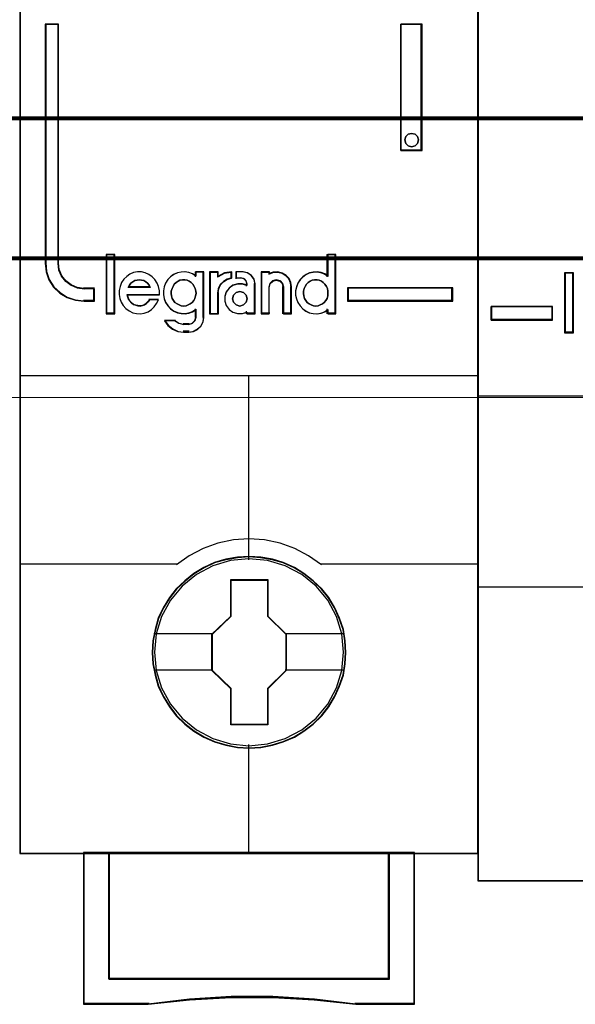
# Model space of a CAD drawing. Header units: millimetres. Extents: x -1290 to 1795, y -4192 to -1311.
# Tile 856 of 1056: x 1468.64 to 1472.99, y -2323.49 to -2315.77. Entities that reach past the tile are written whole.
import ezdxf

# ---------------------------------------------------------------- set-up
doc = ezdxf.new("R2010")
doc.units = ezdxf.units.MM
doc.layers.add('30', color=7, linetype='Continuous')
doc.layers.add('45', color=7, linetype='Continuous')
doc.layers.add('Aparatura', color=7, linetype='Continuous', lineweight=13)

# ---------------------------------------------------------------- blocks, each defined once
blk = doc.blocks.new('*U314')
at = {"layer": '45', "color": 7}
for points in [[(153.628777, -683.578545), (135.655798, -683.578545), (135.655798, -765.309058), (153.628777, -765.309058), (153.628777, -683.578545)], [(138.579383, -743.657295), (138.579383, -743.16812), (138.177484, -743.16812), (137.905777, -743.129645), (137.668034, -743.025215), (137.458593, -742.876813), (137.294437, -742.673448), (137.186886, -742.431609), (137.158583, -742.167784), (137.158583, -732.791015), (136.654794, -732.791015), (136.654794, -742.167784), (136.688757, -742.503062), (136.796308, -742.82185), (136.977446, -743.102164), (137.22651, -743.33301), (137.515198, -743.508893), (137.83219, -743.61882), (138.177484, -743.657295), (138.579383, -743.657295)], [(150.599562, -732.791015), (150.599562, -737.751942), (151.43743, -737.751942), (151.43743, -732.791015), (150.599562, -732.791015)], [(151.251197, -737.203162), (151.287044, -737.333075), (151.251197, -737.474799), (151.155606, -737.563376), (151.018195, -737.604712), (150.886757, -737.563376), (150.791166, -737.474799), (150.75532, -737.333075), (150.791166, -737.203162), (150.886757, -737.102774), (151.018195, -737.073248), (151.155606, -737.102774), (151.251197, -737.203162)], [(139.367122, -744.131303), (139.367122, -741.840263), (139.059188, -741.840263), (139.059188, -744.131303), (139.367122, -744.131303)], [(152.62978, -743.131217), (148.506683, -743.131217), (148.506683, -743.657295), (152.62978, -743.657295), (152.62978, -743.131217)], [(148.440442, -757.423343), (148.418133, -756.971946), (148.34563, -756.520549), (148.189469, -756.085667), (148.011, -755.672804), (147.776759, -755.276455), (147.492323, -754.92965), (147.16327, -754.61037), (146.795177, -754.329623), (146.421507, -754.08741), (145.986488, -753.900245), (145.557046, -753.773634), (145.099718, -753.691061), (144.64239, -753.663537), (144.185062, -753.691061), (143.738889, -753.773634), (143.287138, -753.900245), (142.874428, -754.08741), (142.484026, -754.329623), (142.12151, -754.61037), (141.78688, -754.92965), (141.519176, -755.276455), (141.273781, -755.672804), (141.07858, -756.085667), (140.955882, -756.520549), (140.866647, -756.971946), (140.838762, -757.423343), (140.866647, -757.87474), (140.955882, -758.309623), (141.07858, -758.744505), (141.273781, -759.157368), (141.519176, -759.553717), (141.78688, -759.911531), (142.12151, -760.236317), (142.484026, -760.511559), (142.874428, -760.742762), (143.287138, -760.929927), (143.738889, -761.062043), (144.185062, -761.155626), (144.64239, -761.177645), (145.099718, -761.155626), (145.557046, -761.062043), (145.986488, -760.929927), (146.421507, -760.742762), (146.795177, -760.511559), (147.16327, -760.236317), (147.492323, -759.911531), (147.776759, -759.553717), (148.011, -759.157368), (148.189469, -758.744505), (148.34563, -758.309623), (148.418133, -757.87474), (148.440442, -757.423343)], [(148.440442, -757.423343), (148.418133, -756.971946), (148.34563, -756.520549), (148.189469, -756.085667), (148.011, -755.672804), (147.776759, -755.276455), (147.492323, -754.92965), (147.16327, -754.61037), (146.795177, -754.329623), (146.421507, -754.08741), (145.986488, -753.900245), (145.557046, -753.773634), (145.099718, -753.691061), (144.64239, -753.663537), (144.185062, -753.691061), (143.738889, -753.773634), (143.287138, -753.900245), (142.874428, -754.08741), (142.484026, -754.329623), (142.12151, -754.61037), (141.78688, -754.92965), (141.519176, -755.276455), (141.273781, -755.672804), (141.07858, -756.085667), (140.955882, -756.520549), (140.866647, -756.971946), (140.838762, -757.423343), (140.866647, -757.87474), (140.955882, -758.309623), (141.07858, -758.744505), (141.273781, -759.157368), (141.519176, -759.553717), (141.78688, -759.911531), (142.12151, -760.236317), (142.484026, -760.511559), (142.874428, -760.742762), (143.287138, -760.929927), (143.738889, -761.062043), (144.185062, -761.155626), (144.64239, -761.177645), (145.099718, -761.155626), (145.557046, -761.062043), (145.986488, -760.929927), (146.421507, -760.742762), (146.795177, -760.511559), (147.16327, -760.236317), (147.492323, -759.911531), (147.776759, -759.553717), (148.011, -759.157368), (148.189469, -758.744505), (148.34563, -758.309623), (148.418133, -757.87474), (148.440442, -757.423343)], [(148.422539, -757.42333), (148.400335, -756.97409), (148.328173, -756.524851), (148.172748, -756.092047), (147.99512, -755.681157), (147.761982, -755.286702), (147.478886, -754.941555), (147.151383, -754.6238), (146.785024, -754.344394), (146.413114, -754.103339), (145.980144, -753.917069), (145.552724, -753.791062), (145.097551, -753.708884), (144.642377, -753.681492), (144.187203, -753.708884), (143.743132, -753.791062), (143.293509, -753.917069), (142.882742, -754.103339), (142.49418, -754.344394), (142.133371, -754.6238), (141.800317, -754.941555), (141.533874, -755.286702), (141.289635, -755.681157), (141.095353, -756.092047), (140.973234, -756.524851), (140.884419, -756.97409), (140.856665, -757.42333), (140.884419, -757.87257), (140.973234, -758.305374), (141.095353, -758.738178), (141.289635, -759.149068), (141.533874, -759.543523), (141.800317, -759.899627), (142.133371, -760.222861), (142.49418, -760.496787), (142.882742, -760.726886), (143.293509, -760.913156), (143.743132, -761.044641), (144.187203, -761.137776), (144.642377, -761.15969), (145.097551, -761.137776), (145.552724, -761.044641), (145.980144, -760.913156), (146.413114, -760.726886), (146.785024, -760.496787), (147.151383, -760.222861), (147.478886, -759.899627), (147.761982, -759.543523), (147.99512, -759.149068), (148.172748, -758.738178), (148.328173, -758.305374), (148.400335, -757.87257), (148.422539, -757.42333)], [(143.928134, -754.568462), (145.37331, -754.568462), (145.37331, -755.996417), (146.098709, -756.702125), (146.098709, -758.13008), (145.37331, -758.846814), (145.37331, -760.263743), (143.928134, -760.263743), (143.928134, -758.846814), (143.185865, -758.13008), (143.185865, -756.702125), (143.928134, -755.996417), (143.928134, -754.568462)], [(143.928134, -754.568462), (145.37331, -754.568462), (145.37331, -754.568462), (145.37331, -755.996417), (145.37331, -755.996417), (146.098709, -756.702125), (146.098709, -756.702125), (146.098709, -758.13008), (146.098709, -758.13008), (145.37331, -758.846814), (145.37331, -758.846814), (145.37331, -760.263743), (145.37331, -760.263743), (143.928134, -760.263743), (143.928134, -760.263743), (143.928134, -758.846814), (143.928134, -758.846814), (143.185865, -758.13008), (143.185865, -758.13008), (143.185865, -756.702125), (143.185865, -756.702125), (143.928134, -755.996417), (143.928134, -755.996417), (143.928134, -754.568462), (143.928134, -754.568462)], [(143.936913, -754.586417), (145.364324, -754.586417), (145.364324, -756.005368), (146.080806, -756.706626), (146.080806, -758.125578), (145.364324, -758.837793), (145.364324, -760.245788), (143.936913, -760.245788), (143.936913, -758.837793), (143.203769, -758.125578), (143.203769, -756.706626), (143.936913, -756.005368), (143.936913, -754.586417)], [(150.14052, -765.269557), (150.14052, -770.220162), (139.144054, -770.220162), (139.144054, -765.269557), (138.147917, -765.269557), (138.147917, -771.218001), (140.691128, -771.218001), (142.310547, -771.041588), (143.941096, -770.953381), (145.571644, -770.953381), (147.202193, -771.041588), (148.827177, -771.218001), (151.136657, -771.218001), (151.136657, -765.269557), (150.14052, -765.269557)], [(144.637614, -765.269557), (139.141542, -765.269557), (139.141542, -770.226893), (150.144822, -770.226893), (150.144822, -765.269557), (144.637614, -765.269557)], [(150.144822, -770.226893), (150.144822, -765.269557), (144.637614, -765.269557), (139.141542, -765.269557), (139.141542, -770.226893), (150.144822, -770.226893)]]:
    blk.add_lwpolyline(points, close=True, dxfattribs=at)
at = {"layer": '45', "color": 139}
for points in [[(153.628777, -683.578545), (135.655798, -683.578545), (135.655798, -765.309058), (153.628777, -765.309058), (153.628777, -683.578545)], [(151.287044, -737.333075), (151.251197, -737.203162), (151.155606, -737.102774), (151.018195, -737.073248), (150.886757, -737.102774), (150.791166, -737.203162), (150.75532, -737.333075), (150.791166, -737.474799), (150.886757, -737.563376), (151.018195, -737.604712), (151.155606, -737.563376), (151.251197, -737.474799), (151.287044, -737.333075)], [(142.073674, -743.84223), (142.171865, -743.830862), (142.258503, -743.802441), (142.339366, -743.756969), (142.408677, -743.700128), (142.472211, -743.620552), (142.512643, -743.546659), (142.541522, -743.45003), (142.564626, -743.353401), (142.553074, -743.256772), (142.535746, -743.160144), (142.495315, -743.074883), (142.443332, -742.983938), (142.374021, -742.921413), (142.298934, -742.870257), (142.212296, -742.830469), (142.119882, -742.813416), (142.033243, -742.813416), (141.935053, -742.830469), (141.859966, -742.870257), (141.779104, -742.921413), (141.709793, -742.983938), (141.663586, -743.074883), (141.623154, -743.160144), (141.594275, -743.256772), (141.594275, -743.353401), (141.605827, -743.45003), (141.634706, -743.546659), (141.680913, -743.620552), (141.738672, -743.700128), (141.819535, -743.756969), (141.900397, -743.802441), (141.987036, -743.830862), (142.073674, -743.84223)], [(147.256148, -743.84223), (147.348813, -743.830862), (147.435686, -743.802441), (147.52256, -743.756969), (147.592059, -743.700128), (147.649974, -743.620552), (147.702098, -743.546659), (147.731056, -743.45003), (147.736848, -743.353401), (147.736848, -743.256772), (147.719473, -743.160144), (147.678932, -743.074883), (147.621016, -742.983938), (147.551518, -742.921413), (147.482019, -742.870257), (147.395146, -742.830469), (147.308272, -742.813416), (147.209815, -742.813416), (147.122942, -742.830469), (147.036069, -742.870257), (146.954987, -742.921413), (146.897071, -742.983938), (146.839155, -743.074883), (146.798615, -743.160144), (146.775448, -743.256772), (146.775448, -743.353401), (146.787031, -743.45003), (146.815989, -743.546659), (146.868113, -743.620552), (146.926029, -743.700128), (146.995528, -743.756969), (147.082401, -743.802441), (147.169275, -743.830862), (147.256148, -743.84223)], [(144.57336, -743.554952), (144.531799, -743.414245), (144.424928, -743.308714), (144.282434, -743.267674), (144.139939, -743.308714), (144.033068, -743.414245), (143.991507, -743.554952), (144.033068, -743.695659), (144.139939, -743.80119), (144.282434, -743.84223), (144.424928, -743.80119), (144.531799, -743.695659), (144.57336, -743.554952)], [(148.352716, -757.413349), (148.280199, -756.691995), (148.073804, -756.009187), (147.727953, -755.375938), (147.270536, -754.81978), (146.707134, -754.368246), (146.060057, -754.026842), (145.362776, -753.817594), (144.637604, -753.751516), (143.91801, -753.817594), (143.226308, -754.026842), (142.579231, -754.368246), (142.015828, -754.81978), (141.558412, -755.375938), (141.212561, -756.009187), (141.000587, -756.691995), (140.933648, -757.413349), (141.000587, -758.129196), (141.212561, -758.817511), (141.558412, -759.445253), (142.015828, -760.001412), (142.579231, -760.458452), (143.226308, -760.79435), (143.91801, -761.009104), (144.637604, -761.080689), (145.362776, -761.009104), (146.060057, -760.79435), (146.707134, -760.458452), (147.270536, -760.001412), (147.727953, -759.445253), (148.073804, -758.817511), (148.280199, -758.129196), (148.352716, -757.413349)]]:
    blk.add_lwpolyline(points, close=True, dxfattribs=at)
at = {"layer": '45', "color": 59}
for points in [[(153.610873, -683.5965), (135.673701, -683.5965), (135.673701, -765.289307), (153.610873, -765.289307), (153.610873, -683.5965)], [(150.599562, -732.791015), (150.599562, -737.751942), (151.43743, -737.751942), (151.43743, -732.791015), (150.599562, -732.791015)], [(151.251197, -737.203162), (151.287044, -737.333075), (151.251197, -737.474799), (151.155606, -737.563376), (151.018195, -737.604712), (150.886757, -737.563376), (150.791166, -737.474799), (150.75532, -737.333075), (150.791166, -737.203162), (150.886757, -737.102774), (151.018195, -737.073248), (151.155606, -737.102774), (151.251197, -737.203162)], [(139.385025, -744.149258), (139.385025, -741.822308), (139.041285, -741.822308), (139.041285, -744.149258), (139.385025, -744.149258)], [(146.471095, -743.252993), (146.471095, -743.414432), (146.499533, -743.564737), (146.556409, -743.703909), (146.641724, -743.837513), (146.749789, -743.948851), (146.874917, -744.043487), (147.005733, -744.104723), (147.153612, -744.138124), (147.307178, -744.149258), (147.460745, -744.121424), (147.602936, -744.065755), (147.728064, -743.982252), (147.728064, -744.149258), (148.046572, -744.149258), (148.046572, -741.822308), (147.728064, -741.822308), (147.728064, -742.679605), (147.602936, -742.596102), (147.460745, -742.546001), (147.307178, -742.518166), (147.153612, -742.5293), (147.005733, -742.557134), (146.874917, -742.623937), (146.749789, -742.70744), (146.641724, -742.818777), (146.556409, -742.952382), (146.499533, -743.102687), (146.471095, -743.252993)], [(139.546154, -743.392304), (139.574586, -743.543695), (139.631451, -743.695086), (139.711062, -743.824048), (139.813419, -743.941796), (139.938523, -744.037117), (140.086372, -744.104401), (140.228534, -744.138044), (140.38207, -744.149258), (140.535606, -744.121223), (140.683455, -744.065152), (140.814245, -743.981046), (140.922288, -743.874512), (141.018959, -743.739942), (141.087197, -743.599766), (140.74032, -743.599766), (140.683455, -743.672657), (140.615217, -743.739942), (140.535606, -743.790406), (140.461681, -743.818441), (140.376384, -743.835262), (140.285399, -743.824048), (140.200102, -743.807227), (140.114804, -743.779192), (140.035193, -743.723121), (139.978328, -743.655836), (139.921463, -743.577337), (139.893031, -743.493231), (139.864598, -743.409126), (141.127002, -743.409126), (141.127002, -743.246521), (141.09857, -743.083916), (141.036018, -742.943739), (140.950721, -742.80917), (140.848364, -742.697028), (140.711887, -742.601708), (140.575411, -742.545638), (140.421876, -742.506388), (140.26834, -742.506388), (140.114804, -742.534424), (139.972642, -742.590494), (139.847538, -742.685814), (139.728122, -742.792349), (139.642824, -742.926918), (139.585959, -743.078309), (139.546154, -743.229699), (139.546154, -743.392304)], [(141.368024, -742.940702), (141.311181, -743.091041), (141.28276, -743.24138), (141.28276, -743.402855), (141.311181, -743.553195), (141.368024, -743.692398), (141.458972, -743.826032), (141.561288, -743.937395), (141.686342, -744.032053), (141.834132, -744.093302), (141.976239, -744.126711), (142.129713, -744.137847), (142.277504, -744.110006), (142.41961, -744.054325), (142.556032, -743.970803), (142.556032, -744.288186), (142.516243, -744.427389), (142.408242, -744.522047), (142.277504, -744.561024), (142.072871, -744.561024), (141.890975, -744.522047), (141.726131, -744.427389), (141.333918, -744.427389), (141.464656, -744.611137), (141.640868, -744.75034), (141.851185, -744.844998), (142.072871, -744.872839), (142.277504, -744.872839), (142.4594, -744.844998), (142.618559, -744.761476), (142.754981, -744.638978), (142.840245, -744.466366), (142.87435, -744.288186), (142.87435, -742.506388), (142.556032, -742.506388), (142.556032, -742.667864), (142.41961, -742.584342), (142.277504, -742.534229), (142.129713, -742.506388), (141.976239, -742.517525), (141.834132, -742.545365), (141.686342, -742.612183), (141.561288, -742.695704), (141.458972, -742.807067), (141.368024, -742.940702)], [(143.09814, -742.506388), (143.09814, -744.149258), (143.423136, -744.149258), (143.423136, -743.32502), (143.452154, -743.162415), (143.527599, -742.99981), (143.649473, -742.876455), (143.794561, -742.792349), (143.962862, -742.741885), (143.962862, -742.506388), (143.678491, -742.545638), (143.423136, -742.680207), (143.423136, -742.506388), (143.09814, -742.506388)], [(143.116043, -742.524343), (143.116043, -744.131303), (143.427582, -744.131303), (143.427582, -743.325081), (143.455398, -743.16603), (143.52772, -743.00698), (143.644547, -742.88632), (143.783627, -742.804053), (143.944959, -742.754692), (143.944959, -742.524343), (143.672363, -742.562735), (143.427582, -742.694363), (143.427582, -742.524343), (143.116043, -742.524343)], [(143.748059, -743.296984), (143.690734, -743.465196), (143.690734, -743.655836), (143.748059, -743.824048), (143.862708, -743.981046), (144.006019, -744.081973), (144.19519, -744.138044), (144.378629, -744.138044), (144.562067, -744.081973), (144.562067, -744.149258), (144.883085, -744.149258), (144.883085, -742.971775), (144.842957, -742.792349), (144.734041, -742.640958), (144.579265, -742.545638), (144.395826, -742.506388), (144.132133, -742.506388), (144.132133, -742.741885), (144.321304, -742.741885), (144.435953, -742.76992), (144.52194, -742.859633), (144.562067, -742.971775), (144.562067, -743.039059), (144.378629, -742.982989), (144.19519, -742.982989), (144.006019, -743.039059), (143.862708, -743.145594), (143.748059, -743.296984)], [(145.117616, -742.506388), (145.117616, -744.149258), (145.427168, -744.149258), (145.427168, -743.09513), (145.467296, -742.954953), (145.57048, -742.859633), (145.708059, -742.820384), (145.857102, -742.859633), (145.948822, -742.954953), (145.988949, -743.09513), (145.988949, -744.149258), (146.309966, -744.149258), (146.309966, -743.09513), (146.281304, -742.926918), (146.212514, -742.764313), (146.097865, -742.640958), (145.943089, -742.556852), (145.776848, -742.506388), (145.59341, -742.517602), (145.427168, -742.573673), (145.427168, -742.506388), (145.117616, -742.506388)], [(145.135519, -742.524343), (145.135519, -744.131303), (145.435776, -744.131303), (145.435776, -743.100216), (145.474698, -742.963104), (145.574783, -742.869867), (145.708231, -742.831475), (145.852799, -742.869867), (145.941764, -742.963104), (145.980686, -743.100216), (145.980686, -744.131303), (146.292063, -744.131303), (146.292063, -743.100216), (146.264261, -742.935681), (146.197538, -742.77663), (146.086332, -742.655971), (145.936203, -742.573704), (145.774954, -742.524343), (145.597025, -742.535312), (145.435776, -742.590157), (145.435776, -742.524343), (145.135519, -742.524343)], [(140.720625, -743.026456), (140.767149, -743.120444), (139.900636, -743.120444), (139.952976, -743.026456), (140.011131, -742.951266), (140.080917, -742.901139), (140.16815, -742.844746), (140.249567, -742.825948), (140.3368, -742.813416), (140.424033, -742.825948), (140.511266, -742.844746), (140.592683, -742.901139), (140.66247, -742.951266), (140.720625, -743.026456)], [(140.767149, -743.120444), (139.900636, -743.120444), (139.952976, -743.026456), (140.011131, -742.951266), (140.080917, -742.901139), (140.16815, -742.844746), (140.249567, -742.825948), (140.3368, -742.813416), (140.424033, -742.825948), (140.511266, -742.844746), (140.592683, -742.901139), (140.66247, -742.951266), (140.720625, -743.026456), (140.767149, -743.120444)], [(142.472211, -743.620552), (142.408677, -743.700128), (142.339366, -743.756969), (142.258503, -743.802441), (142.171865, -743.830862), (142.073674, -743.84223), (141.987036, -743.830862), (141.900397, -743.802441), (141.819535, -743.756969), (141.738672, -743.700128), (141.680913, -743.620552), (141.634706, -743.546659), (141.605827, -743.45003), (141.594275, -743.353401), (141.594275, -743.256772), (141.623154, -743.160144), (141.663586, -743.074883), (141.709793, -742.983938), (141.779104, -742.921413), (141.859966, -742.870257), (141.935053, -742.830469), (142.033243, -742.813416), (142.119882, -742.813416), (142.212296, -742.830469), (142.298934, -742.870257), (142.374021, -742.921413), (142.443332, -742.983938), (142.495315, -743.074883), (142.535746, -743.160144), (142.553074, -743.256772), (142.564626, -743.353401), (142.541522, -743.45003), (142.512643, -743.546659), (142.472211, -743.620552)], [(141.663586, -743.074883), (141.709793, -742.983938), (141.779104, -742.921413), (141.859966, -742.870257), (141.935053, -742.830469), (142.033243, -742.813416), (142.119882, -742.813416), (142.212296, -742.830469), (142.298934, -742.870257), (142.374021, -742.921413), (142.443332, -742.983938), (142.495315, -743.074883), (142.535746, -743.160144), (142.553074, -743.256772), (142.564626, -743.353401), (142.541522, -743.45003), (142.512643, -743.546659), (142.472211, -743.620552), (142.408677, -743.700128), (142.339366, -743.756969), (142.258503, -743.802441), (142.171865, -743.830862), (142.073674, -743.84223), (141.987036, -743.830862), (141.900397, -743.802441), (141.819535, -743.756969), (141.738672, -743.700128), (141.680913, -743.620552), (141.634706, -743.546659), (141.605827, -743.45003), (141.594275, -743.353401), (141.594275, -743.256772), (141.623154, -743.160144), (141.663586, -743.074883)], [(147.395146, -742.830469), (147.482019, -742.870257), (147.551518, -742.921413), (147.621016, -742.983938), (147.678932, -743.074883), (147.719473, -743.160144), (147.736848, -743.256772), (147.736848, -743.353401), (147.731056, -743.45003), (147.702098, -743.546659), (147.649974, -743.620552), (147.592059, -743.700128), (147.52256, -743.756969), (147.435686, -743.802441), (147.348813, -743.830862), (147.256148, -743.84223), (147.169275, -743.830862), (147.082401, -743.802441), (146.995528, -743.756969), (146.926029, -743.700128), (146.868113, -743.620552), (146.815989, -743.546659), (146.787031, -743.45003), (146.775448, -743.353401), (146.775448, -743.256772), (146.798615, -743.160144), (146.839155, -743.074883), (146.897071, -742.983938), (146.954987, -742.921413), (147.036069, -742.870257), (147.122942, -742.830469), (147.209815, -742.813416), (147.308272, -742.813416), (147.395146, -742.830469)], [(146.798615, -743.160144), (146.839155, -743.074883), (146.897071, -742.983938), (146.954987, -742.921413), (147.036069, -742.870257), (147.122942, -742.830469), (147.209815, -742.813416), (147.308272, -742.813416), (147.395146, -742.830469), (147.482019, -742.870257), (147.551518, -742.921413), (147.621016, -742.983938), (147.678932, -743.074883), (147.719473, -743.160144), (147.736848, -743.256772), (147.736848, -743.353401), (147.731056, -743.45003), (147.702098, -743.546659), (147.649974, -743.620552), (147.592059, -743.700128), (147.52256, -743.756969), (147.435686, -743.802441), (147.348813, -743.830862), (147.256148, -743.84223), (147.169275, -743.830862), (147.082401, -743.802441), (146.995528, -743.756969), (146.926029, -743.700128), (146.868113, -743.620552), (146.815989, -743.546659), (146.787031, -743.45003), (146.775448, -743.353401), (146.775448, -743.256772), (146.798615, -743.160144)], [(144.531799, -743.414245), (144.57336, -743.554952), (144.531799, -743.695659), (144.424928, -743.80119), (144.282434, -743.84223), (144.139939, -743.80119), (144.033068, -743.695659), (143.991507, -743.554952), (144.033068, -743.414245), (144.139939, -743.308714), (144.282434, -743.267674), (144.424928, -743.308714), (144.531799, -743.414245)], [(143.991507, -743.554952), (144.033068, -743.414245), (144.139939, -743.308714), (144.282434, -743.267674), (144.424928, -743.308714), (144.531799, -743.414245), (144.57336, -743.554952), (144.531799, -743.695659), (144.424928, -743.80119), (144.282434, -743.84223), (144.139939, -743.80119), (144.033068, -743.695659), (143.991507, -743.554952)], [(152.611877, -743.149172), (148.526377, -743.149172), (148.526377, -743.63934), (152.611877, -743.63934), (152.611877, -743.149172)], [(150.14052, -765.269557), (150.14052, -770.220162), (139.144054, -770.220162), (139.144054, -765.269557), (138.147917, -765.269557), (138.147917, -771.218001), (140.691128, -771.218001), (142.310547, -771.041588), (143.941096, -770.953381), (145.571644, -770.953381), (147.202193, -771.041588), (148.827177, -771.218001), (151.136657, -771.218001), (151.136657, -765.269557), (150.14052, -765.269557)], [(150.125363, -765.287512), (150.125363, -770.208231), (139.159212, -770.208231), (139.159212, -765.287512), (138.16582, -765.287512), (138.16582, -771.200047), (140.70202, -771.200047), (142.316975, -771.024698), (143.943029, -770.937024), (145.569082, -770.937024), (147.195136, -771.024698), (148.81564, -771.200047), (151.118754, -771.200047), (151.118754, -765.287512), (150.125363, -765.287512)], [(144.637614, -765.269557), (139.141542, -765.269557), (139.141542, -770.226893), (150.144822, -770.226893), (150.144822, -765.269557), (144.637614, -765.269557)], [(150.144822, -770.226893), (150.144822, -765.269557), (144.637614, -765.269557), (139.141542, -765.269557), (139.141542, -770.226893), (150.144822, -770.226893)], [(144.636738, -765.287512), (139.159445, -765.287512), (139.159445, -770.208938), (150.125129, -770.208938), (150.125129, -765.287512), (144.636738, -765.287512)]]:
    blk.add_lwpolyline(points, close=True, dxfattribs=at)
at = {"layer": '45', "color": 139}
for points in [[(136.654794, -732.791015), (136.654794, -742.172428)], [(136.654794, -732.791015), (137.186518, -732.791015)], [(137.148921, -732.791015), (137.148921, -742.172428)], [(150.599562, -737.751942), (150.599562, -732.791015)], [(150.599562, -732.791015), (151.43743, -732.791015)], [(151.398043, -737.751942), (151.398043, -732.791015)], [(150.599562, -737.714237), (151.43743, -737.714237)], [(139.041285, -741.822308), (139.041285, -744.149258)], [(139.041285, -741.822308), (139.385025, -741.822308)], [(139.345638, -741.822308), (139.345638, -744.149258)], [(147.697461, -741.822308), (147.697461, -742.703892)], [(147.697461, -741.822308), (148.046572, -741.822308)], [(148.008976, -741.822308), (148.008976, -744.149258)], [(136.654794, -742.134723), (136.688936, -742.477442), (136.797054, -742.803306), (136.979147, -743.089842), (137.229525, -743.325812), (137.519736, -743.505599), (137.838399, -743.617966), (138.185514, -743.657295)], [(137.148921, -742.134723), (137.177715, -742.407479), (137.287133, -742.657505), (137.45414, -742.867755), (137.667217, -743.02118), (137.909089, -743.129146), (138.185514, -743.168923)], [(141.127002, -743.409126), (141.127002, -743.246521), (141.09857, -743.083916), (141.036018, -742.943739), (140.950721, -742.80917), (140.848364, -742.697028), (140.711887, -742.601708), (140.575411, -742.545638), (140.421876, -742.506388), (140.26834, -742.506388), (140.114804, -742.534424), (139.972642, -742.590494), (139.847538, -742.685814), (139.728122, -742.792349), (139.642824, -742.926918), (139.585959, -743.078309), (139.546154, -743.229699), (139.546154, -743.392304), (139.574586, -743.543695), (139.631451, -743.695086), (139.711062, -743.824048), (139.813419, -743.941796), (139.938523, -744.037117), (140.086372, -744.104401), (140.228534, -744.138044), (140.38207, -744.149258), (140.535606, -744.121223), (140.683455, -744.065152), (140.814245, -743.981046), (140.922288, -743.874512), (141.018959, -743.739942), (141.087197, -743.599766)], [(142.564626, -742.668993), (142.427283, -742.584887), (142.284218, -742.534424), (142.13543, -742.506388), (141.980919, -742.517602), (141.837854, -742.545638), (141.689066, -742.612923), (141.563168, -742.697028), (141.460161, -742.80917), (141.368599, -742.943739), (141.311373, -743.09513), (141.28276, -743.246521), (141.28276, -743.409126), (141.311373, -743.560516), (141.368599, -743.700693), (141.460161, -743.835262), (141.563168, -743.947404), (141.689066, -744.042724), (141.837854, -744.104401), (141.980919, -744.138044), (142.13543, -744.149258), (142.284218, -744.121223), (142.427283, -744.065152), (142.564626, -743.981046)], [(142.525239, -742.506388), (142.525239, -742.703892)], [(142.525239, -742.506388), (142.87435, -742.506388)], [(142.836754, -742.506388), (142.836754, -744.298283)], [(143.09814, -742.506388), (143.09814, -744.149258)], [(143.09814, -742.506388), (143.447251, -742.506388)], [(143.962862, -742.506388), (143.670444, -742.553418), (143.407865, -742.714665)], [(143.407865, -742.506388), (143.407865, -742.714665)], [(143.923475, -742.506388), (143.923475, -742.775711)], [(144.11862, -742.506388), (144.11862, -742.775711)], [(144.412232, -742.506388), (144.11862, -742.506388)], [(144.883085, -743.000147), (144.841065, -742.809782), (144.727011, -742.649162), (144.564935, -742.548031), (144.372845, -742.506388)], [(145.117616, -742.506388), (145.117616, -744.149258)], [(145.117616, -742.506388), (145.455986, -742.506388)], [(146.309966, -743.120444), (146.280961, -742.945), (146.211348, -742.775403), (146.095326, -742.646744), (145.938697, -742.559022), (145.770465, -742.506388), (145.58483, -742.518085), (145.416599, -742.576566)], [(145.416599, -742.506388), (145.416599, -742.610527)], [(147.736848, -742.668993), (147.610845, -742.584887), (147.46766, -742.534424), (147.313021, -742.506388), (147.158381, -742.517602), (147.009469, -742.545638), (146.877739, -742.612923), (146.751737, -742.697028), (146.642916, -742.80917), (146.557005, -742.943739), (146.499732, -743.09513), (146.471095, -743.246521), (146.471095, -743.409126), (146.499732, -743.560516), (146.557005, -743.700693), (146.642916, -743.835262), (146.751737, -743.947404), (146.877739, -744.042724), (147.009469, -744.104401), (147.158381, -744.138044), (147.313021, -744.149258), (147.46766, -744.121223), (147.610845, -744.065152), (147.736848, -743.981046)], [(140.767149, -743.120444), (140.720625, -743.026456), (140.66247, -742.951266), (140.592683, -742.901139), (140.511266, -742.844746), (140.424033, -742.825948), (140.3368, -742.813416), (140.249567, -742.825948), (140.16815, -742.844746), (140.080917, -742.901139), (140.011131, -742.951266), (139.952976, -743.026456), (139.900636, -743.120444)], [(143.962862, -742.736211), (143.789799, -742.788884), (143.640606, -742.876673), (143.515283, -743.00543), (143.437703, -743.175155), (143.407865, -743.34488)], [(144.57336, -743.029781), (144.387544, -742.973215), (144.201728, -742.973215), (144.010105, -743.029781), (143.864937, -743.137258), (143.748802, -743.289987), (143.690734, -743.459687), (143.690734, -743.652013), (143.748802, -743.821712), (143.864937, -743.980099), (144.010105, -744.081918), (144.201728, -744.138485), (144.387544, -744.138485), (144.57336, -744.081918)], [(144.11862, -742.736211), (144.340619, -742.736211)], [(144.57336, -743.000147), (144.528005, -742.871397), (144.430817, -742.768398), (144.301232, -742.736211)], [(144.533973, -742.962442), (144.533973, -743.064784)], [(144.845488, -742.962442), (144.845488, -744.149258)], [(145.998451, -743.120444), (145.95689, -742.963798), (145.861894, -742.857278), (145.707525, -742.813416), (145.56503, -742.857278), (145.45816, -742.963798), (145.416599, -743.120444)], [(138.147917, -743.131217), (138.579383, -743.131217)], [(138.541787, -743.131217), (138.541787, -743.657295)], [(138.541787, -743.131217), (138.541787, -743.657295)], [(139.855878, -743.387972), (141.127002, -743.387972)], [(139.855878, -743.387972), (139.884884, -743.477628), (139.913889, -743.567284), (139.9719, -743.650963), (140.029911, -743.722688), (140.111126, -743.782459), (140.198142, -743.812344), (140.285159, -743.830276), (140.377976, -743.84223), (140.464992, -743.824299), (140.540407, -743.794413), (140.621622, -743.740619), (140.691235, -743.668895), (140.749246, -743.591192)], [(139.900636, -743.082739), (140.767149, -743.082739)], [(143.09814, -744.149258), (143.447251, -744.149258), (143.447251, -743.307175)], [(145.416599, -743.082739), (145.416599, -744.149258)], [(145.960855, -743.082739), (145.960855, -744.149258)], [(146.270579, -743.082739), (146.270579, -744.149258)], [(148.506683, -743.131217), (152.62978, -743.131217)], [(148.506683, -743.131217), (148.506683, -743.657295)], [(152.592184, -743.657295), (152.592184, -743.131217)], [(138.147917, -743.61959), (138.579383, -743.61959)], [(140.711649, -743.574702), (141.087615, -743.574702)], [(148.506683, -743.61959), (152.62978, -743.61959)], [(139.041285, -744.111553), (139.385025, -744.111553)], [(142.525239, -743.948163), (142.525239, -744.298283)], [(144.533973, -744.046915), (144.533973, -744.149258)], [(144.533973, -744.111553), (144.883085, -744.111553)], [(145.117616, -744.111553), (145.455986, -744.111553)], [(145.960855, -744.111553), (146.309966, -744.111553)], [(147.697461, -743.948163), (147.697461, -744.149258)], [(147.697461, -744.111553), (148.046572, -744.111553)], [(141.332889, -744.397035), (141.46719, -744.593304), (141.648205, -744.741993), (141.864254, -744.843101), (142.091982, -744.872839)], [(141.332889, -744.397035), (141.753613, -744.397035)], [(141.716016, -744.397035), (141.894754, -744.516584), (142.091982, -744.565811)], [(142.054386, -744.528105), (142.292498, -744.528105)], [(142.253111, -744.872839), (142.442441, -744.843598), (142.608105, -744.755876), (142.750103, -744.627216), (142.838851, -744.445923), (142.87435, -744.258782)], [(142.253111, -744.565811), (142.399332, -744.521949), (142.520124, -744.415429), (142.564626, -744.258782)], [(142.292498, -744.835133), (142.054386, -744.835133)], [(135.655798, -746.571368), (153.628777, -746.571368)], [(144.618118, -746.571368), (144.618118, -753.794607)], [(147.486204, -753.986724), (146.972175, -753.634107), (146.435798, -753.344051), (145.86031, -753.139305), (145.251299, -753.008496), (144.6367, -752.968684), (144.033276, -753.008496), (143.424264, -753.139305), (142.848776, -753.344051), (142.301224, -753.634107), (141.798371, -753.986724)], [(135.655798, -753.949019), (141.837758, -753.949019)], [(147.446817, -753.949019), (153.628777, -753.949019)], [(144.618118, -761.035802), (144.618118, -765.309058)], [(138.147917, -765.269557), (138.147917, -771.218001)], [(139.141542, -765.269557), (139.141542, -770.226893)], [(150.105435, -770.226893), (150.105435, -765.269557)], [(151.099061, -765.269557), (151.099061, -771.218001)], [(139.141542, -770.189188), (150.144822, -770.189188)], [(140.722391, -771.180296), (138.147917, -771.180296)], [(148.834311, -771.218001), (147.20628, -771.016907), (145.572673, -770.91636), (143.939067, -770.91636), (142.30546, -771.016907), (140.683004, -771.218001)], [(151.136657, -771.180296), (148.796715, -771.180296)]]:
    blk.add_lwpolyline(points, dxfattribs=at)
at = {"layer": '45', "color": 1}
for points in [[(138.579383, -743.657295), (138.579383, -743.16812), (138.177484, -743.16812), (137.905777, -743.129645), (137.668034, -743.025215), (137.458593, -742.876813), (137.294437, -742.673448), (137.186886, -742.431609), (137.158583, -742.167784), (137.158583, -732.791015), (136.654794, -732.791015), (136.654794, -742.167784), (136.688757, -742.503062), (136.796308, -742.82185), (136.977446, -743.102164), (137.22651, -743.33301), (137.515198, -743.508893), (137.83219, -743.61882), (138.177484, -743.657295), (138.579383, -743.657295)], [(138.56148, -743.63934), (138.56148, -743.151781), (138.167058, -743.151781), (137.900406, -743.113434), (137.667086, -743.009349), (137.461542, -742.861438), (137.30044, -742.658745), (137.19489, -742.417705), (137.167114, -742.154752), (137.167114, -732.80897), (136.672697, -732.80897), (136.672697, -742.154752), (136.706028, -742.488921), (136.811578, -742.806656), (136.989346, -743.086043), (137.233777, -743.316127), (137.517094, -743.491429), (137.828188, -743.600993), (138.167058, -743.63934), (138.56148, -743.63934)], [(152.62978, -743.131217), (148.506683, -743.131217), (148.506683, -743.657295), (152.62978, -743.657295), (152.62978, -743.131217)]]:
    blk.add_lwpolyline(points, close=True, dxfattribs=at)
at = {"layer": '45', "color": 7}
for points in [[(140.910374, -756.687135), (143.225252, -756.687135)], [(146.061112, -756.687135), (148.368829, -756.687135)], [(140.910374, -758.105569), (143.225252, -758.105569)], [(146.061112, -758.105569), (148.368829, -758.105569)]]:
    blk.add_lwpolyline(points, dxfattribs=at)
at = {"layer": '45', "color": 140}
blk.add_lwpolyline([(150.125129, -770.208938), (150.125129, -765.287512), (144.636738, -765.287512), (139.159445, -765.287512), (139.159445, -770.208938), (150.125129, -770.208938)], close=True, dxfattribs=at)
blk = doc.blocks.new('*U315')
at = {"layer": '45', "color": 7}
for points in [[(189.632024, -683.413361), (153.610873, -683.413361), (153.610873, -766.375576), (189.632024, -766.375576), (189.632024, -683.413361)], [(156.545201, -744.397035), (156.545201, -743.863776), (154.139017, -743.863776), (154.139017, -744.397035), (156.545201, -744.397035)]]:
    blk.add_lwpolyline(points, close=True, dxfattribs=at)
at = {"layer": '45', "color": 139}
for points in [[(189.632024, -683.413361), (153.610873, -683.413361), (153.610873, -766.375576), (189.632024, -766.375576), (189.632024, -683.413361)], [(157.343682, -742.553071), (157.033957, -742.553071), (157.033957, -744.874634), (157.343682, -744.874634), (157.343682, -742.553071)]]:
    blk.add_lwpolyline(points, close=True, dxfattribs=at)
at = {"layer": '45', "color": 59}
for points in [[(189.617702, -683.427724), (153.626986, -683.427724), (153.626986, -766.359417), (189.617702, -766.359417), (189.617702, -683.427724)], [(157.359794, -742.538707), (157.017844, -742.538707), (157.017844, -744.890793), (157.359794, -744.890793), (157.359794, -742.538707)], [(156.529088, -744.380875), (156.529088, -743.878139), (154.155129, -743.878139), (154.155129, -744.380875), (156.529088, -744.380875)]]:
    blk.add_lwpolyline(points, close=True, dxfattribs=at)
at = {"layer": '45', "color": 139}
for points in [[(157.017844, -742.538707), (157.017844, -744.890793)], [(157.017844, -742.538707), (157.359794, -742.538707)], [(157.325778, -742.538707), (157.325778, -744.890793)], [(154.139017, -743.863776), (156.545201, -743.863776)], [(154.139017, -744.397035), (154.139017, -743.863776)], [(156.511185, -743.863776), (156.511185, -744.397035)], [(154.139017, -744.362921), (156.545201, -744.362921)], [(157.017844, -744.858475), (157.359794, -744.858475)], [(153.610873, -747.364973), (189.632024, -747.364973)], [(153.610873, -754.852149), (159.814317, -754.852149)]]:
    blk.add_lwpolyline(points, dxfattribs=at)
at = {"layer": '45', "color": 1}
blk.add_lwpolyline([(156.545201, -744.397035), (156.545201, -743.863776), (154.139017, -743.863776), (154.139017, -744.397035), (156.545201, -744.397035)], close=True, dxfattribs=at)
blk = doc.blocks.new('*U317')
at = {"layer": '30', "color": 7}
for points in [[(548.842747, -862.322745), (117.158256, -862.322745), (117.158256, -863.837653), (117.158256, -884.908643), (117.158256, -886.423551), (548.842747, -886.423551), (548.842747, -884.908643), (548.842747, -863.837653), (548.842747, -862.322745)], [(117.158256, -886.335572), (548.842747, -886.335572), (117.158256, -886.335572)], [(548.842747, -886.335572), (117.158256, -886.335572), (117.158256, -887.813418), (117.158256, -889.374916), (117.158256, -891.912351), (548.842747, -891.912351), (548.842747, -889.374916), (548.842747, -887.813418), (548.842747, -886.335572)], [(548.79978, -886.378663), (117.201224, -886.378663), (117.201224, -887.833671), (117.201224, -889.371038), (117.201224, -891.869259), (548.79978, -891.869259), (548.79978, -889.371038), (548.79978, -887.833671), (548.79978, -886.378663)], [(117.158256, -891.824372), (548.842747, -891.824372), (117.158256, -891.824372)]]:
    blk.add_lwpolyline(points, close=True, dxfattribs=at)

msp = doc.modelspace()

# ---------------------------------------------------------------- linework, layer by layer
at = {"layer": 'Aparatura', "color": 7, "lineweight": 13}
msp.add_lwpolyline([(1428.3433, -2309.7406), (1514.6895, -2309.7406), (1514.6895, -2318.7367), (1428.3433, -2318.7367), (1428.3433, -2309.7406)], close=True, dxfattribs=at)
msp.add_lwpolyline([(1428.3433, -2318.7364), (1514.6895, -2318.7364)], dxfattribs=at)

# ---------------------------------------------------------------- block references
at = {"layer": 'Aparatura', "color": 7, "lineweight": 13, "xscale": 0.2, "yscale": 0.2, "zscale": 0.2}
for name, p in [('*U314', (1441.5056, -2169.2504)), ('*U315', (1441.5056, -2169.2504)), ('*U317', (1404.8289, -2139.2723))]:
    msp.add_blockref(name, p, dxfattribs=at)

doc.saveas('drawing.dxf')
